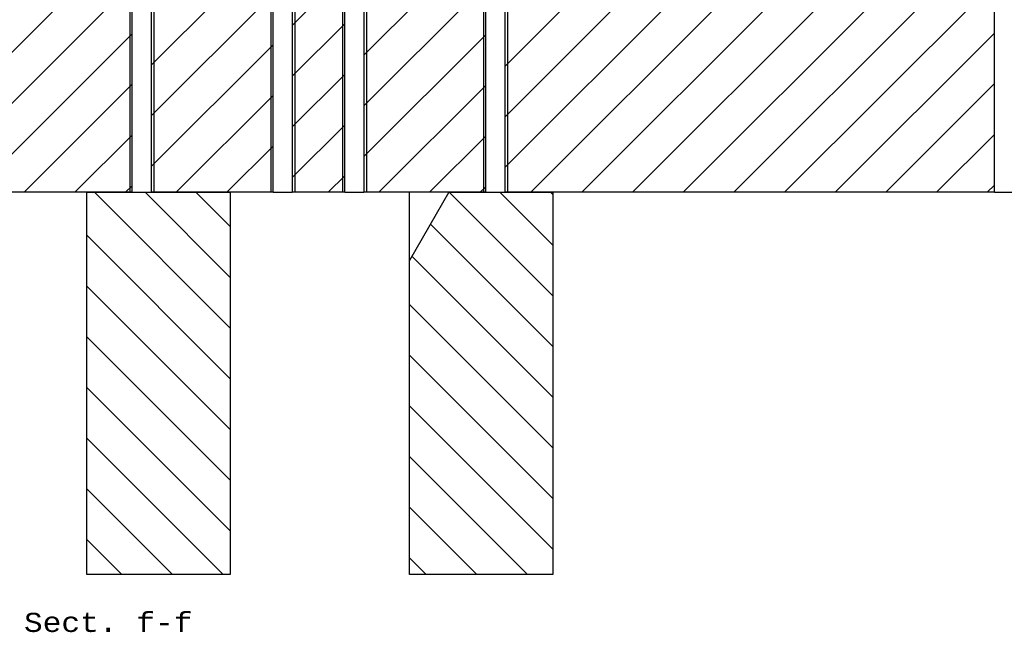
# Model space of a CAD drawing. Header units: inches. Extents: x 3 to 351, y 4 to 271.
# Tile 424 of 530: x 308.99 to 319.29, y 126.58 to 132.99. Entities that reach past the tile are written whole.
import ezdxf
from ezdxf.enums import TextEntityAlignment as Align

# ---------------------------------------------------------------- set-up
doc = ezdxf.new("R2010")
doc.units = ezdxf.units.IN
doc.header["$LTSCALE"] = 0.5
doc.header["$MEASUREMENT"] = 0
doc.layers.add('MFB', color=7, linetype='Continuous')
doc.styles.add('VERO2-Courier New', font='cour.ttf')

msp = doc.modelspace()

# ---------------------------------------------------------------- linework, layer by layer
at = {"layer": 'MFB', "color": 254, "linetype": 'Continuous'}
for p, q in [((309.941, 133.685), (307.441, 131.185)), ((309.941, 133.685), (307.441, 131.185)), ((310.162, 131.185), (310.162, 133.685)), ((311.532, 133.685), (310.363, 132.516)), ((311.532, 133.685), (310.363, 132.516)), ((310.363, 133.685), (310.363, 131.185)), ((311.637, 131.185), (311.637, 133.685)), ((311.838, 133.685), (311.838, 131.185)), ((312.387, 131.185), (312.387, 133.685)), ((313.653, 133.685), (312.588, 132.619)), ((313.653, 133.685), (312.588, 132.619)), ((312.588, 133.685), (312.588, 131.185)), ((313.862, 131.185), (313.862, 133.685)), ((316.305, 133.685), (314.063, 131.443)), ((315.775, 133.685), (314.063, 131.973)), ((315.244, 133.685), (314.063, 132.503)), ((316.305, 133.685), (314.063, 131.443)), ((315.775, 133.685), (314.063, 131.973)), ((315.244, 133.685), (314.063, 132.503)), ((314.063, 133.685), (314.063, 131.185)), ((316.835, 133.685), (314.335, 131.185)), ((316.835, 133.685), (314.335, 131.185)), ((317.366, 133.685), (314.866, 131.185)), ((317.366, 133.685), (314.866, 131.185)), ((317.896, 133.685), (315.396, 131.185)), ((317.896, 133.685), (315.396, 131.185)), ((318.426, 133.685), (315.926, 131.185)), ((318.426, 133.685), (315.926, 131.185)), ((318.957, 133.685), (316.457, 131.185)), ((318.957, 133.685), (316.457, 131.185)), ((319.184, 131.185), (319.184, 133.685)), ((312.363, 133.455), (311.838, 132.93)), ((312.363, 133.455), (311.838, 132.93)), ((310.138, 133.351), (307.971, 131.185)), ((310.138, 133.351), (307.971, 131.185)), ((313.838, 133.339), (312.588, 132.089)), ((313.838, 133.339), (312.588, 132.089)), ((319.184, 133.382), (316.987, 131.185)), ((319.184, 133.382), (316.987, 131.185)), ((311.613, 133.235), (310.363, 131.985)), ((311.613, 133.235), (310.363, 131.985)), ((312.387, 132.949), (311.838, 132.4)), ((312.387, 132.949), (311.838, 132.4)), ((310.162, 132.845), (308.502, 131.185)), ((310.162, 132.845), (308.502, 131.185)), ((313.862, 132.833), (312.588, 131.559)), ((313.862, 132.833), (312.588, 131.559)), ((319.184, 132.852), (317.517, 131.185)), ((319.184, 132.852), (317.517, 131.185)), ((311.637, 132.729), (310.363, 131.455)), ((311.637, 132.729), (310.363, 131.455)), ((312.387, 132.418), (311.838, 131.869)), ((312.387, 132.418), (311.838, 131.869)), ((310.162, 132.315), (309.032, 131.185)), ((310.162, 132.315), (309.032, 131.185)), ((313.862, 132.302), (312.744, 131.185)), ((313.862, 132.302), (312.744, 131.185)), ((319.184, 132.322), (318.048, 131.185)), ((319.184, 132.322), (318.048, 131.185)), ((311.637, 132.199), (310.623, 131.185)), ((311.637, 132.199), (310.623, 131.185)), ((312.387, 131.888), (311.838, 131.339)), ((312.387, 131.888), (311.838, 131.339)), ((310.162, 131.784), (309.562, 131.185)), ((310.162, 131.784), (309.562, 131.185)), ((313.862, 131.772), (313.275, 131.185)), ((313.862, 131.772), (313.275, 131.185)), ((319.184, 131.791), (318.578, 131.185)), ((319.184, 131.791), (318.578, 131.185)), ((311.637, 131.668), (311.153, 131.185)), ((311.637, 131.668), (311.153, 131.185)), ((312.387, 131.358), (312.214, 131.185)), ((312.387, 131.358), (312.214, 131.185)), ((310.162, 131.254), (310.093, 131.185)), ((310.162, 131.254), (310.093, 131.185)), ((313.862, 131.242), (313.805, 131.185)), ((313.862, 131.242), (313.805, 131.185)), ((319.184, 131.261), (319.108, 131.185)), ((319.184, 131.261), (319.108, 131.185)), ((310.162, 131.185), (306.663, 131.185)), ((311.637, 131.185), (310.363, 131.185)), ((311.637, 131.185), (311.838, 131.185)), ((312.387, 131.185), (311.838, 131.185)), ((312.387, 131.185), (312.588, 131.185)), ((313.862, 131.185), (312.588, 131.185)), ((319.184, 131.185), (314.063, 131.185)), ((319.184, 131.185), (319.841, 131.185))]:
    msp.add_line(p, q, dxfattribs=at)
at = {"layer": 'MFB', "color": 2, "linetype": 'Continuous'}
for p, q in [((310.138, 133.685), (310.138, 131.185)), ((310.388, 133.685), (310.388, 131.185)), ((311.613, 133.685), (311.613, 131.185)), ((311.863, 133.685), (311.863, 131.185)), ((312.363, 133.685), (312.363, 131.185)), ((312.613, 133.685), (312.613, 131.185)), ((313.838, 133.685), (313.838, 131.185)), ((314.088, 133.685), (314.088, 131.185))]:
    msp.add_line(p, q, dxfattribs=at)
at = {"layer": 'MFB', "color": 9, "linetype": 'Continuous'}
for p, q in [((309.688, 131.185), (311.188, 131.185)), ((309.688, 127.185), (309.688, 131.185)), ((311.188, 129.765), (309.768, 131.185)), ((311.188, 129.765), (309.768, 131.185)), ((311.188, 130.295), (310.298, 131.185)), ((311.188, 130.295), (310.298, 131.185)), ((311.188, 130.826), (310.828, 131.185)), ((311.188, 130.826), (310.828, 131.185)), ((311.188, 131.185), (311.188, 127.185)), ((313.475, 131.185), (313.063, 130.47)), ((313.063, 130.47), (313.063, 131.185)), ((313.475, 131.185), (314.563, 131.185)), ((314.563, 130.102), (313.48, 131.185)), ((314.563, 130.102), (313.48, 131.185)), ((314.563, 130.633), (314.01, 131.185)), ((314.563, 130.633), (314.01, 131.185)), ((314.563, 131.163), (314.541, 131.185)), ((314.563, 131.163), (314.541, 131.185)), ((314.563, 131.185), (314.563, 127.185)), ((314.563, 129.572), (313.283, 130.852)), ((314.563, 129.572), (313.283, 130.852)), ((311.188, 129.235), (309.688, 130.735)), ((311.188, 129.235), (309.688, 130.735)), ((314.563, 129.042), (313.089, 130.516)), ((314.563, 129.042), (313.089, 130.516)), ((313.063, 127.185), (313.063, 130.47)), ((311.188, 128.704), (309.688, 130.204)), ((311.188, 128.704), (309.688, 130.204)), ((314.563, 128.511), (313.063, 130.011)), ((314.563, 128.511), (313.063, 130.011)), ((311.188, 128.174), (309.688, 129.674)), ((311.188, 128.174), (309.688, 129.674)), ((314.563, 127.981), (313.063, 129.481)), ((314.563, 127.981), (313.063, 129.481)), ((311.188, 127.644), (309.688, 129.144)), ((311.188, 127.644), (309.688, 129.144)), ((314.563, 127.451), (313.063, 128.951)), ((314.563, 127.451), (313.063, 128.951)), ((311.116, 127.185), (309.688, 128.613)), ((311.116, 127.185), (309.688, 128.613)), ((314.298, 127.185), (313.063, 128.42)), ((314.298, 127.185), (313.063, 128.42)), ((310.586, 127.185), (309.688, 128.083)), ((310.586, 127.185), (309.688, 128.083)), ((313.768, 127.185), (313.063, 127.89)), ((313.768, 127.185), (313.063, 127.89)), ((310.055, 127.185), (309.688, 127.553)), ((310.055, 127.185), (309.688, 127.553)), ((313.237, 127.185), (313.063, 127.36)), ((313.237, 127.185), (313.063, 127.36)), ((311.188, 127.185), (309.688, 127.185)), ((314.563, 127.185), (313.063, 127.185))]:
    msp.add_line(p, q, dxfattribs=at)

# ---------------------------------------------------------------- texts
at = {"layer": 'MFB', "color": 7, "linetype": 'Continuous', "style": 'VERO2-Courier New', "width": 0.932229}
msp.add_text('Sect. f-f', height=0.2, dxfattribs=at).set_placement((309.031, 126.585), (310.794, 126.585), align=Align.FIT)

doc.saveas('drawing.dxf')
